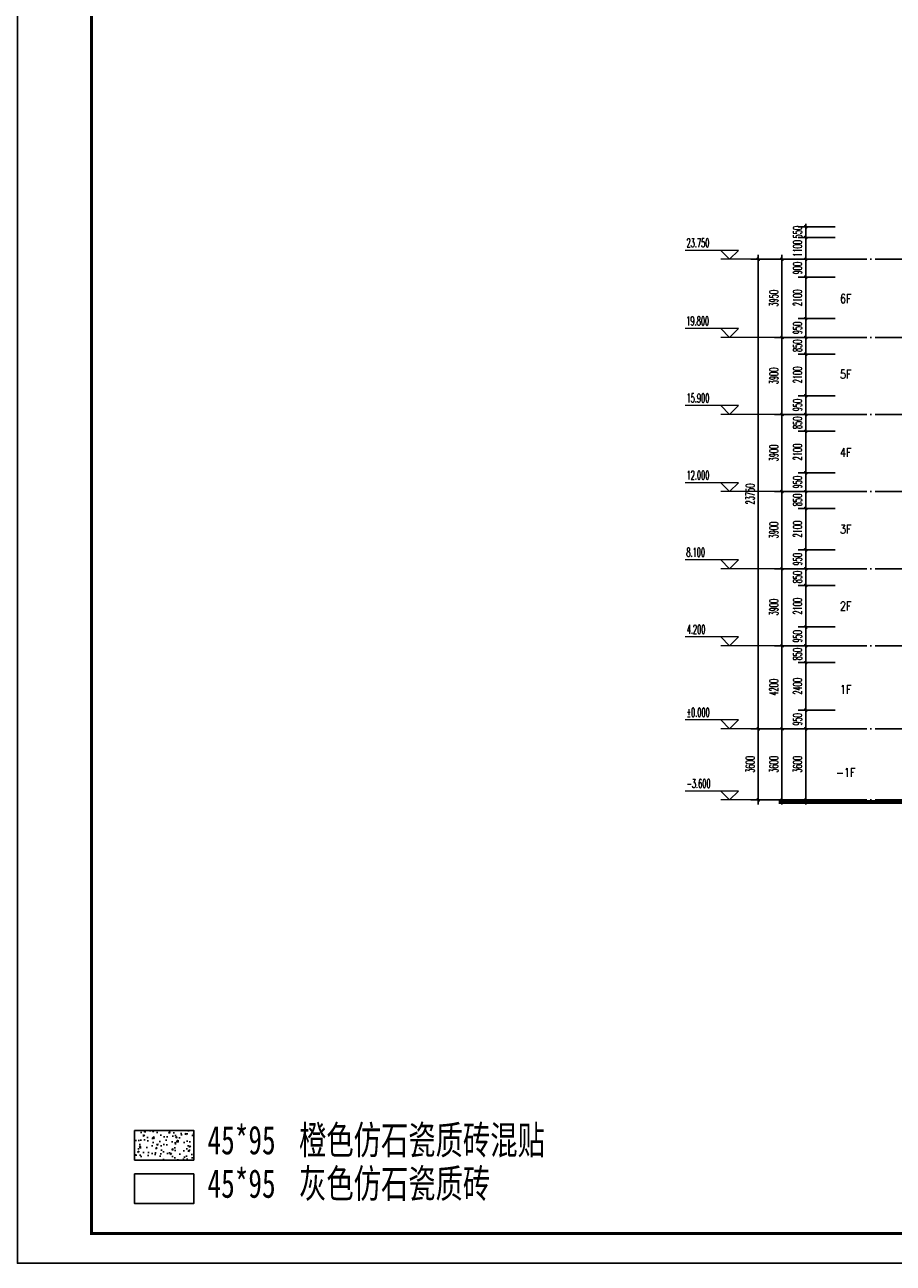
# Model space of a CAD drawing. Extents: x 1779708 to 7299578, y -1121471 to 88434.
# Tile 566 of 656: x 5439514 to 5483434, y -1032592 to -969945. Entities that reach past the tile are written whole.
import ezdxf

# ---------------------------------------------------------------- set-up
doc = ezdxf.new("R2010")
doc.units = 0
doc.header["$LTSCALE"] = 1000
doc.header["$MEASUREMENT"] = 0
doc.linetypes.add('DOTE', pattern=[2.42, 2, -0.2, 0.02, -0.2])
doc.layers.get('0').update_dxf_attribs({"linetype": 'CONTINUOUS'})
doc.layers.get('Defpoints').update_dxf_attribs({"linetype": 'CONTINUOUS'})
doc.layers.add('DIM_ELEV', color=3, linetype='CONTINUOUS', lineweight=13)
for name, color, linetype in [('DOTE', 1, 'DOTE'), ('PUB_DIM', 3, 'CONTINUOUS'), ('PUB_TEXT', 7, 'CONTINUOUS'), ('PUB_TITLE', 4, 'CONTINUOUS'), ('修改', 6, 'CONTINUOUS'), ('可见线', 6, 'CONTINUOUS'), ('立面填充图例灰', 8, 'CONTINUOUS'), ('立面填充图例白', 7, 'CONTINUOUS')]:
    doc.layers.add(name, color=color, linetype=linetype)
doc.styles.add('_TCH_DIM', font='SIMPLEX.shx', dxfattribs={"width": 0.7, "bigfont": 'GBCBIG.shx'})
doc.styles.add('_TCH_DIM_T3', font='SIMPLEX.shx', dxfattribs={"width": 0.494118, "bigfont": 'GBCBIG.shx'})
doc.styles.add('dim_font', font='SIMPLEX.shx', dxfattribs={"width": 0.8})
doc.styles.add('仿宋', font='txt', dxfattribs={"width": 0.7})
doc.dimstyles.new('_TCH_ARCH&&150', dxfattribs={"dimtxt": 446.25, "dimasz": 150, "dimexe": 375, "dimexo": 450, "dimgap": 189.375, "dimtad": 1, "dimdec": 0, "dimzin": 0, "dimdsep": 46, "dimtxsty": '_TCH_DIM_T3', "dimblk": 'ARCHTICK', "dimcen": 0.09, "dimdle": 225, "dimclrt": 7, "dimazin": 2, "dimtfac": 1, "dimtdec": 0, "dimtix": 1, "dimtmove": 2, "dimatfit": 3, "dimfxl": 250, "dimtolj": 1, "dimtzin": 0, "dimarcsym": 0})

# ---------------------------------------------------------------- blocks, each defined once
blk = doc.blocks.new('A$C36B43F05')
at = {"layer": 'PUB_TITLE'}
blk.add_lwpolyline([(0, 0), (126150, 0), (126150, 178350), (0, 178350)], close=True, dxfattribs=at)
at = {"layer": 'PUB_TITLE', "const_width": 150}
blk.add_lwpolyline([(1500, 1500), (124650, 1500), (124650, 174600), (1500, 174600)], close=True, dxfattribs=at)
blk = doc.blocks.new('_ArchTick')
at = {"color": 0, "linetype": 'ByBlock', "const_width": 0.4}
blk.add_lwpolyline([(-0.5, -0.5), (0.5, 0.5)], dxfattribs=at)
blk = doc.blocks.new('*D214')
at = {"layer": 'Defpoints', "color": 0, "transparency": 16777216}
for p in [(5476609, -1005558), (5478542, -1005558), (5478542, -1009158)]:
    blk.add_point(p, dxfattribs=at)
at = {"layer": 'PUB_DIM', "color": 0, "lineweight": -2, "transparency": 16777216}
for p, q in [((5476609, -1009383), (5476609, -1005333)), ((5478092, -1005558), (5476234, -1005558)), ((5478092, -1009158), (5476234, -1009158))]:
    blk.add_line(p, q, dxfattribs=at)
at = {"layer": 'PUB_DIM', "color": 0, "lineweight": -2, "transparency": 16777216, "xscale": 150, "yscale": 150, "zscale": 150}
for p, rotation in [((5476609, -1005558), 90), ((5476609, -1009158), 270)]:
    blk.add_blockref('_ArchTick', p, dxfattribs=dict(at, rotation=rotation))
at = {"layer": 'PUB_DIM', "color": 7, "transparency": 16777216, "insert": (5476196, -1007358), "char_height": 446.2, "attachment_point": 5, "rotation": 90, "style": '_TCH_DIM_T3'}
blk.add_mtext('\\A1;3600', dxfattribs=at)
blk = doc.blocks.new('*D215')
at = {"layer": 'Defpoints', "color": 0, "transparency": 16777216}
for p in [(5476609, -981808), (5478542, -981808), (5478542, -1005558)]:
    blk.add_point(p, dxfattribs=at)
at = {"layer": 'PUB_DIM', "color": 0, "lineweight": -2, "transparency": 16777216}
for p, q in [((5476609, -1005783), (5476609, -981583)), ((5478092, -981808), (5476234, -981808)), ((5478092, -1005558), (5476234, -1005558))]:
    blk.add_line(p, q, dxfattribs=at)
at = {"layer": 'PUB_DIM', "color": 0, "lineweight": -2, "transparency": 16777216, "xscale": 150, "yscale": 150, "zscale": 150}
for p, rotation in [((5476609, -981808), 90), ((5476609, -1005558), 270)]:
    blk.add_blockref('_ArchTick', p, dxfattribs=dict(at, rotation=rotation))
at = {"layer": 'PUB_DIM', "color": 7, "transparency": 16777216, "insert": (5476196, -993683), "char_height": 446.2, "attachment_point": 5, "rotation": 90, "style": '_TCH_DIM_T3'}
blk.add_mtext('\\A1;23750', dxfattribs=at)
blk = doc.blocks.new('*D216')
at = {"layer": 'Defpoints', "color": 0, "transparency": 16777216}
for p in [(5477809, -1005558), (5479742, -1005558), (5479742, -1009158)]:
    blk.add_point(p, dxfattribs=at)
at = {"layer": 'PUB_DIM', "color": 0, "lineweight": -2, "transparency": 16777216}
for p, q in [((5477809, -1009383), (5477809, -1005333)), ((5479292, -1005558), (5477434, -1005558)), ((5479292, -1009158), (5477434, -1009158))]:
    blk.add_line(p, q, dxfattribs=at)
at = {"layer": 'PUB_DIM', "color": 0, "lineweight": -2, "transparency": 16777216, "xscale": 150, "yscale": 150, "zscale": 150}
for p, rotation in [((5477809, -1005558), 90), ((5477809, -1009158), 270)]:
    blk.add_blockref('_ArchTick', p, dxfattribs=dict(at, rotation=rotation))
at = {"layer": 'PUB_DIM', "color": 7, "transparency": 16777216, "insert": (5477396, -1007358), "char_height": 446.2, "attachment_point": 5, "rotation": 90, "style": '_TCH_DIM_T3'}
blk.add_mtext('\\A1;3600', dxfattribs=at)
blk = doc.blocks.new('*D217')
at = {"layer": 'Defpoints', "color": 0, "transparency": 16777216}
for p in [(5477809, -1001358), (5479742, -1001358), (5479742, -1005558)]:
    blk.add_point(p, dxfattribs=at)
at = {"layer": 'PUB_DIM', "color": 0, "lineweight": -2, "transparency": 16777216}
for p, q in [((5479292, -1001358), (5477434, -1001358)), ((5477809, -1005783), (5477809, -1001133)), ((5479292, -1005558), (5477434, -1005558))]:
    blk.add_line(p, q, dxfattribs=at)
at = {"layer": 'PUB_DIM', "color": 0, "lineweight": -2, "transparency": 16777216, "xscale": 150, "yscale": 150, "zscale": 150}
for p, rotation in [((5477809, -1001358), 90), ((5477809, -1005558), 270)]:
    blk.add_blockref('_ArchTick', p, dxfattribs=dict(at, rotation=rotation))
at = {"layer": 'PUB_DIM', "color": 7, "transparency": 16777216, "insert": (5477396, -1003458), "char_height": 446.2, "attachment_point": 5, "rotation": 90, "style": '_TCH_DIM_T3'}
blk.add_mtext('\\A1;4200', dxfattribs=at)
blk = doc.blocks.new('*D218')
at = {"layer": 'Defpoints', "color": 0, "transparency": 16777216}
for p in [(5477809, -997458), (5479742, -997458), (5479742, -1001358)]:
    blk.add_point(p, dxfattribs=at)
at = {"layer": 'PUB_DIM', "color": 0, "lineweight": -2, "transparency": 16777216}
for p, q in [((5477809, -1001583), (5477809, -997233)), ((5479292, -997458), (5477434, -997458)), ((5479292, -1001358), (5477434, -1001358))]:
    blk.add_line(p, q, dxfattribs=at)
at = {"layer": 'PUB_DIM', "color": 0, "lineweight": -2, "transparency": 16777216, "xscale": 150, "yscale": 150, "zscale": 150}
for p, rotation in [((5477809, -997458), 90), ((5477809, -1001358), 270)]:
    blk.add_blockref('_ArchTick', p, dxfattribs=dict(at, rotation=rotation))
at = {"layer": 'PUB_DIM', "color": 7, "transparency": 16777216, "insert": (5477396, -999408), "char_height": 446.2, "attachment_point": 5, "rotation": 90, "style": '_TCH_DIM_T3'}
blk.add_mtext('\\A1;3900', dxfattribs=at)
blk = doc.blocks.new('*D219')
at = {"layer": 'Defpoints', "color": 0, "transparency": 16777216}
for p in [(5477809, -993558), (5479742, -993558), (5479742, -997458)]:
    blk.add_point(p, dxfattribs=at)
at = {"layer": 'PUB_DIM', "color": 0, "lineweight": -2, "transparency": 16777216}
for p, q in [((5479292, -993558), (5477434, -993558)), ((5477809, -997683), (5477809, -993333)), ((5479292, -997458), (5477434, -997458))]:
    blk.add_line(p, q, dxfattribs=at)
at = {"layer": 'PUB_DIM', "color": 0, "lineweight": -2, "transparency": 16777216, "xscale": 150, "yscale": 150, "zscale": 150}
for p, rotation in [((5477809, -993558), 90), ((5477809, -997458), 270)]:
    blk.add_blockref('_ArchTick', p, dxfattribs=dict(at, rotation=rotation))
at = {"layer": 'PUB_DIM', "color": 7, "transparency": 16777216, "insert": (5477396, -995508), "char_height": 446.2, "attachment_point": 5, "rotation": 90, "style": '_TCH_DIM_T3'}
blk.add_mtext('\\A1;3900', dxfattribs=at)
blk = doc.blocks.new('*D220')
at = {"layer": 'Defpoints', "color": 0, "transparency": 16777216}
for p in [(5477809, -989658), (5479742, -989658), (5479742, -993558)]:
    blk.add_point(p, dxfattribs=at)
at = {"layer": 'PUB_DIM', "color": 0, "lineweight": -2, "transparency": 16777216}
for p, q in [((5479292, -989658), (5477434, -989658)), ((5477809, -993783), (5477809, -989433)), ((5479292, -993558), (5477434, -993558))]:
    blk.add_line(p, q, dxfattribs=at)
at = {"layer": 'PUB_DIM', "color": 0, "lineweight": -2, "transparency": 16777216, "xscale": 150, "yscale": 150, "zscale": 150}
for p, rotation in [((5477809, -989658), 90), ((5477809, -993558), 270)]:
    blk.add_blockref('_ArchTick', p, dxfattribs=dict(at, rotation=rotation))
at = {"layer": 'PUB_DIM', "color": 7, "transparency": 16777216, "insert": (5477396, -991608), "char_height": 446.2, "attachment_point": 5, "rotation": 90, "style": '_TCH_DIM_T3'}
blk.add_mtext('\\A1;3900', dxfattribs=at)
blk = doc.blocks.new('*D221')
at = {"layer": 'Defpoints', "color": 0, "transparency": 16777216}
for p in [(5477809, -985758), (5479742, -985758), (5479742, -989658)]:
    blk.add_point(p, dxfattribs=at)
at = {"layer": 'PUB_DIM', "color": 0, "lineweight": -2, "transparency": 16777216}
for p, q in [((5479292, -985758), (5477434, -985758)), ((5477809, -989883), (5477809, -985533)), ((5479292, -989658), (5477434, -989658))]:
    blk.add_line(p, q, dxfattribs=at)
at = {"layer": 'PUB_DIM', "color": 0, "lineweight": -2, "transparency": 16777216, "xscale": 150, "yscale": 150, "zscale": 150}
for p, rotation in [((5477809, -985758), 90), ((5477809, -989658), 270)]:
    blk.add_blockref('_ArchTick', p, dxfattribs=dict(at, rotation=rotation))
at = {"layer": 'PUB_DIM', "color": 7, "transparency": 16777216, "insert": (5477396, -987708), "char_height": 446.2, "attachment_point": 5, "rotation": 90, "style": '_TCH_DIM_T3'}
blk.add_mtext('\\A1;3900', dxfattribs=at)
blk = doc.blocks.new('*D222')
at = {"layer": 'Defpoints', "color": 0, "transparency": 16777216}
for p in [(5477809, -981808), (5479742, -981808), (5479742, -985758)]:
    blk.add_point(p, dxfattribs=at)
at = {"layer": 'PUB_DIM', "color": 0, "lineweight": -2, "transparency": 16777216}
for p, q in [((5477809, -985983), (5477809, -981583)), ((5479292, -981808), (5477434, -981808)), ((5479292, -985758), (5477434, -985758))]:
    blk.add_line(p, q, dxfattribs=at)
at = {"layer": 'PUB_DIM', "color": 0, "lineweight": -2, "transparency": 16777216, "xscale": 150, "yscale": 150, "zscale": 150}
for p, rotation in [((5477809, -981808), 90), ((5477809, -985758), 270)]:
    blk.add_blockref('_ArchTick', p, dxfattribs=dict(at, rotation=rotation))
at = {"layer": 'PUB_DIM', "color": 7, "transparency": 16777216, "insert": (5477396, -983783), "char_height": 446.2, "attachment_point": 5, "rotation": 90, "style": '_TCH_DIM_T3'}
blk.add_mtext('\\A1;3950', dxfattribs=at)
blk = doc.blocks.new('*D444')
at = {"layer": 'Defpoints', "color": 0, "transparency": 16777216}
for p in [(5479009, -1005558), (5480942, -1005558), (5480942, -1009158)]:
    blk.add_point(p, dxfattribs=at)
at = {"layer": 'PUB_DIM', "color": 0, "lineweight": -2, "transparency": 16777216}
for p, q in [((5479009, -1009383), (5479009, -1005333)), ((5480492, -1005558), (5478634, -1005558)), ((5480492, -1009158), (5478634, -1009158))]:
    blk.add_line(p, q, dxfattribs=at)
at = {"layer": 'PUB_DIM', "color": 0, "lineweight": -2, "transparency": 16777216, "xscale": 150, "yscale": 150, "zscale": 150}
for p, rotation in [((5479009, -1005558), 90), ((5479009, -1009158), 270)]:
    blk.add_blockref('_ArchTick', p, dxfattribs=dict(at, rotation=rotation))
at = {"layer": 'PUB_DIM', "color": 7, "transparency": 16777216, "insert": (5478596, -1007358), "char_height": 446.2, "attachment_point": 5, "rotation": 90, "style": '_TCH_DIM_T3'}
blk.add_mtext('\\A1;3600', dxfattribs=at)
blk = doc.blocks.new('*D445')
at = {"layer": 'Defpoints', "color": 0, "transparency": 16777216}
for p in [(5479009, -1004608), (5480942, -1004608), (5480942, -1005558)]:
    blk.add_point(p, dxfattribs=at)
at = {"layer": 'PUB_DIM', "color": 0, "lineweight": -2, "transparency": 16777216}
for p, q in [((5480492, -1004608), (5478634, -1004608)), ((5479009, -1005783), (5479009, -1004383)), ((5480492, -1005558), (5478634, -1005558))]:
    blk.add_line(p, q, dxfattribs=at)
at = {"layer": 'PUB_DIM', "color": 0, "lineweight": -2, "transparency": 16777216, "xscale": 150, "yscale": 150, "zscale": 150}
for p, rotation in [((5479009, -1004608), 90), ((5479009, -1005558), 270)]:
    blk.add_blockref('_ArchTick', p, dxfattribs=dict(at, rotation=rotation))
at = {"layer": 'PUB_DIM', "color": 7, "transparency": 16777216, "insert": (5478596, -1005083), "char_height": 446.2, "attachment_point": 5, "rotation": 90, "style": '_TCH_DIM_T3'}
blk.add_mtext('\\A1;950', dxfattribs=at)
blk = doc.blocks.new('*D446')
at = {"layer": 'Defpoints', "color": 0, "transparency": 16777216}
for p in [(5479009, -1002208), (5480942, -1002208), (5480942, -1004608)]:
    blk.add_point(p, dxfattribs=at)
at = {"layer": 'PUB_DIM', "color": 0, "lineweight": -2, "transparency": 16777216}
for p, q in [((5480492, -1002208), (5478634, -1002208)), ((5479009, -1004833), (5479009, -1001983)), ((5480492, -1004608), (5478634, -1004608))]:
    blk.add_line(p, q, dxfattribs=at)
at = {"layer": 'PUB_DIM', "color": 0, "lineweight": -2, "transparency": 16777216, "xscale": 150, "yscale": 150, "zscale": 150}
for p, rotation in [((5479009, -1002208), 90), ((5479009, -1004608), 270)]:
    blk.add_blockref('_ArchTick', p, dxfattribs=dict(at, rotation=rotation))
at = {"layer": 'PUB_DIM', "color": 7, "transparency": 16777216, "insert": (5478596, -1003408), "char_height": 446.2, "attachment_point": 5, "rotation": 90, "style": '_TCH_DIM_T3'}
blk.add_mtext('\\A1;2400', dxfattribs=at)
blk = doc.blocks.new('*D447')
at = {"layer": 'Defpoints', "color": 0, "transparency": 16777216}
for p in [(5479009, -1001358), (5480942, -1001358), (5480942, -1002208)]:
    blk.add_point(p, dxfattribs=at)
at = {"layer": 'PUB_DIM', "color": 0, "lineweight": -2, "transparency": 16777216}
for p, q in [((5480492, -1001358), (5478634, -1001358)), ((5479009, -1001358), (5479009, -1001208)), ((5479009, -1002208), (5479009, -1001358)), ((5480492, -1002208), (5478634, -1002208)), ((5479009, -1002208), (5479009, -1002358))]:
    blk.add_line(p, q, dxfattribs=at)
at = {"layer": 'PUB_DIM', "color": 0, "lineweight": -2, "transparency": 16777216, "xscale": 150, "yscale": 150, "zscale": 150}
for p, rotation in [((5479009, -1001358), 270), ((5479009, -1002208), 90)]:
    blk.add_blockref('_ArchTick', p, dxfattribs=dict(at, rotation=rotation))
at = {"layer": 'PUB_DIM', "color": 7, "transparency": 16777216, "insert": (5478596, -1001783), "char_height": 446.2, "attachment_point": 5, "rotation": 90, "style": '_TCH_DIM_T3'}
blk.add_mtext('\\A1;850', dxfattribs=at)
blk = doc.blocks.new('*D448')
at = {"layer": 'Defpoints', "color": 0, "transparency": 16777216}
for p in [(5479009, -1000408), (5480942, -1000408), (5480942, -1001358)]:
    blk.add_point(p, dxfattribs=at)
at = {"layer": 'PUB_DIM', "color": 0, "lineweight": -2, "transparency": 16777216}
for p, q in [((5480492, -1000408), (5478634, -1000408)), ((5479009, -1001583), (5479009, -1000183)), ((5480492, -1001358), (5478634, -1001358))]:
    blk.add_line(p, q, dxfattribs=at)
at = {"layer": 'PUB_DIM', "color": 0, "lineweight": -2, "transparency": 16777216, "xscale": 150, "yscale": 150, "zscale": 150}
for p, rotation in [((5479009, -1000408), 90), ((5479009, -1001358), 270)]:
    blk.add_blockref('_ArchTick', p, dxfattribs=dict(at, rotation=rotation))
at = {"layer": 'PUB_DIM', "color": 7, "transparency": 16777216, "insert": (5478596, -1000883), "char_height": 446.2, "attachment_point": 5, "rotation": 90, "style": '_TCH_DIM_T3'}
blk.add_mtext('\\A1;950', dxfattribs=at)
blk = doc.blocks.new('*D449')
at = {"layer": 'Defpoints', "color": 0, "transparency": 16777216}
for p in [(5479009, -998308), (5480942, -998308), (5480942, -1000408)]:
    blk.add_point(p, dxfattribs=at)
at = {"layer": 'PUB_DIM', "color": 0, "lineweight": -2, "transparency": 16777216}
for p, q in [((5480492, -998308), (5478634, -998308)), ((5479009, -1000633), (5479009, -998083)), ((5480492, -1000408), (5478634, -1000408))]:
    blk.add_line(p, q, dxfattribs=at)
at = {"layer": 'PUB_DIM', "color": 0, "lineweight": -2, "transparency": 16777216, "xscale": 150, "yscale": 150, "zscale": 150}
for p, rotation in [((5479009, -998308), 90), ((5479009, -1000408), 270)]:
    blk.add_blockref('_ArchTick', p, dxfattribs=dict(at, rotation=rotation))
at = {"layer": 'PUB_DIM', "color": 7, "transparency": 16777216, "insert": (5478596, -999358), "char_height": 446.2, "attachment_point": 5, "rotation": 90, "style": '_TCH_DIM_T3'}
blk.add_mtext('\\A1;2100', dxfattribs=at)
blk = doc.blocks.new('*D450')
at = {"layer": 'Defpoints', "color": 0, "transparency": 16777216}
for p in [(5479009, -997458), (5480942, -997458), (5480942, -998308)]:
    blk.add_point(p, dxfattribs=at)
at = {"layer": 'PUB_DIM', "color": 0, "lineweight": -2, "transparency": 16777216}
for p, q in [((5479009, -997458), (5479009, -997308)), ((5480492, -997458), (5478634, -997458)), ((5479009, -998308), (5479009, -997458)), ((5480492, -998308), (5478634, -998308)), ((5479009, -998308), (5479009, -998458))]:
    blk.add_line(p, q, dxfattribs=at)
at = {"layer": 'PUB_DIM', "color": 0, "lineweight": -2, "transparency": 16777216, "xscale": 150, "yscale": 150, "zscale": 150}
for p, rotation in [((5479009, -997458), 270), ((5479009, -998308), 90)]:
    blk.add_blockref('_ArchTick', p, dxfattribs=dict(at, rotation=rotation))
at = {"layer": 'PUB_DIM', "color": 7, "transparency": 16777216, "insert": (5478596, -997883), "char_height": 446.2, "attachment_point": 5, "rotation": 90, "style": '_TCH_DIM_T3'}
blk.add_mtext('\\A1;850', dxfattribs=at)
blk = doc.blocks.new('*D451')
at = {"layer": 'Defpoints', "color": 0, "transparency": 16777216}
for p in [(5479009, -996508), (5480942, -996508), (5480942, -997458)]:
    blk.add_point(p, dxfattribs=at)
at = {"layer": 'PUB_DIM', "color": 0, "lineweight": -2, "transparency": 16777216}
for p, q in [((5480492, -996508), (5478634, -996508)), ((5479009, -997683), (5479009, -996283)), ((5480492, -997458), (5478634, -997458))]:
    blk.add_line(p, q, dxfattribs=at)
at = {"layer": 'PUB_DIM', "color": 0, "lineweight": -2, "transparency": 16777216, "xscale": 150, "yscale": 150, "zscale": 150}
for p, rotation in [((5479009, -996508), 90), ((5479009, -997458), 270)]:
    blk.add_blockref('_ArchTick', p, dxfattribs=dict(at, rotation=rotation))
at = {"layer": 'PUB_DIM', "color": 7, "transparency": 16777216, "insert": (5478596, -996983), "char_height": 446.2, "attachment_point": 5, "rotation": 90, "style": '_TCH_DIM_T3'}
blk.add_mtext('\\A1;950', dxfattribs=at)
blk = doc.blocks.new('*D452')
at = {"layer": 'Defpoints', "color": 0, "transparency": 16777216}
for p in [(5479009, -994408), (5480942, -994408), (5480942, -996508)]:
    blk.add_point(p, dxfattribs=at)
at = {"layer": 'PUB_DIM', "color": 0, "lineweight": -2, "transparency": 16777216}
for p, q in [((5479009, -996733), (5479009, -994183)), ((5480492, -994408), (5478634, -994408)), ((5480492, -996508), (5478634, -996508))]:
    blk.add_line(p, q, dxfattribs=at)
at = {"layer": 'PUB_DIM', "color": 0, "lineweight": -2, "transparency": 16777216, "xscale": 150, "yscale": 150, "zscale": 150}
for p, rotation in [((5479009, -994408), 90), ((5479009, -996508), 270)]:
    blk.add_blockref('_ArchTick', p, dxfattribs=dict(at, rotation=rotation))
at = {"layer": 'PUB_DIM', "color": 7, "transparency": 16777216, "insert": (5478596, -995458), "char_height": 446.2, "attachment_point": 5, "rotation": 90, "style": '_TCH_DIM_T3'}
blk.add_mtext('\\A1;2100', dxfattribs=at)
blk = doc.blocks.new('*D453')
at = {"layer": 'Defpoints', "color": 0, "transparency": 16777216}
for p in [(5479009, -993558), (5480942, -993558), (5480942, -994408)]:
    blk.add_point(p, dxfattribs=at)
at = {"layer": 'PUB_DIM', "color": 0, "lineweight": -2, "transparency": 16777216}
for p, q in [((5480492, -993558), (5478634, -993558)), ((5479009, -993558), (5479009, -993408)), ((5479009, -994408), (5479009, -993558)), ((5480492, -994408), (5478634, -994408)), ((5479009, -994408), (5479009, -994558))]:
    blk.add_line(p, q, dxfattribs=at)
at = {"layer": 'PUB_DIM', "color": 0, "lineweight": -2, "transparency": 16777216, "xscale": 150, "yscale": 150, "zscale": 150}
for p, rotation in [((5479009, -993558), 270), ((5479009, -994408), 90)]:
    blk.add_blockref('_ArchTick', p, dxfattribs=dict(at, rotation=rotation))
at = {"layer": 'PUB_DIM', "color": 7, "transparency": 16777216, "insert": (5478596, -993983), "char_height": 446.2, "attachment_point": 5, "rotation": 90, "style": '_TCH_DIM_T3'}
blk.add_mtext('\\A1;850', dxfattribs=at)
blk = doc.blocks.new('*D454')
at = {"layer": 'Defpoints', "color": 0, "transparency": 16777216}
for p in [(5479009, -992608), (5480942, -992608), (5480942, -993558)]:
    blk.add_point(p, dxfattribs=at)
at = {"layer": 'PUB_DIM', "color": 0, "lineweight": -2, "transparency": 16777216}
for p, q in [((5480492, -992608), (5478634, -992608)), ((5479009, -993783), (5479009, -992383)), ((5480492, -993558), (5478634, -993558))]:
    blk.add_line(p, q, dxfattribs=at)
at = {"layer": 'PUB_DIM', "color": 0, "lineweight": -2, "transparency": 16777216, "xscale": 150, "yscale": 150, "zscale": 150}
for p, rotation in [((5479009, -992608), 90), ((5479009, -993558), 270)]:
    blk.add_blockref('_ArchTick', p, dxfattribs=dict(at, rotation=rotation))
at = {"layer": 'PUB_DIM', "color": 7, "transparency": 16777216, "insert": (5478596, -993083), "char_height": 446.2, "attachment_point": 5, "rotation": 90, "style": '_TCH_DIM_T3'}
blk.add_mtext('\\A1;950', dxfattribs=at)
blk = doc.blocks.new('*D455')
at = {"layer": 'Defpoints', "color": 0, "transparency": 16777216}
for p in [(5479009, -990508), (5480942, -990508), (5480942, -992608)]:
    blk.add_point(p, dxfattribs=at)
at = {"layer": 'PUB_DIM', "color": 0, "lineweight": -2, "transparency": 16777216}
for p, q in [((5479009, -992833), (5479009, -990283)), ((5480492, -990508), (5478634, -990508)), ((5480492, -992608), (5478634, -992608))]:
    blk.add_line(p, q, dxfattribs=at)
at = {"layer": 'PUB_DIM', "color": 0, "lineweight": -2, "transparency": 16777216, "xscale": 150, "yscale": 150, "zscale": 150}
for p, rotation in [((5479009, -990508), 90), ((5479009, -992608), 270)]:
    blk.add_blockref('_ArchTick', p, dxfattribs=dict(at, rotation=rotation))
at = {"layer": 'PUB_DIM', "color": 7, "transparency": 16777216, "insert": (5478596, -991558), "char_height": 446.2, "attachment_point": 5, "rotation": 90, "style": '_TCH_DIM_T3'}
blk.add_mtext('\\A1;2100', dxfattribs=at)
blk = doc.blocks.new('*D456')
at = {"layer": 'Defpoints', "color": 0, "transparency": 16777216}
for p in [(5479009, -989658), (5480942, -989658), (5480942, -990508)]:
    blk.add_point(p, dxfattribs=at)
at = {"layer": 'PUB_DIM', "color": 0, "lineweight": -2, "transparency": 16777216}
for p, q in [((5480492, -989658), (5478634, -989658)), ((5479009, -989658), (5479009, -989508)), ((5479009, -990508), (5479009, -989658)), ((5480492, -990508), (5478634, -990508)), ((5479009, -990508), (5479009, -990658))]:
    blk.add_line(p, q, dxfattribs=at)
at = {"layer": 'PUB_DIM', "color": 0, "lineweight": -2, "transparency": 16777216, "xscale": 150, "yscale": 150, "zscale": 150}
for p, rotation in [((5479009, -989658), 270), ((5479009, -990508), 90)]:
    blk.add_blockref('_ArchTick', p, dxfattribs=dict(at, rotation=rotation))
at = {"layer": 'PUB_DIM', "color": 7, "transparency": 16777216, "insert": (5478596, -990083), "char_height": 446.2, "attachment_point": 5, "rotation": 90, "style": '_TCH_DIM_T3'}
blk.add_mtext('\\A1;850', dxfattribs=at)
blk = doc.blocks.new('*D457')
at = {"layer": 'Defpoints', "color": 0, "transparency": 16777216}
for p in [(5479009, -988708), (5480942, -988708), (5480942, -989658)]:
    blk.add_point(p, dxfattribs=at)
at = {"layer": 'PUB_DIM', "color": 0, "lineweight": -2, "transparency": 16777216}
for p, q in [((5479009, -989883), (5479009, -988483)), ((5480492, -988708), (5478634, -988708)), ((5480492, -989658), (5478634, -989658))]:
    blk.add_line(p, q, dxfattribs=at)
at = {"layer": 'PUB_DIM', "color": 0, "lineweight": -2, "transparency": 16777216, "xscale": 150, "yscale": 150, "zscale": 150}
for p, rotation in [((5479009, -988708), 90), ((5479009, -989658), 270)]:
    blk.add_blockref('_ArchTick', p, dxfattribs=dict(at, rotation=rotation))
at = {"layer": 'PUB_DIM', "color": 7, "transparency": 16777216, "insert": (5478596, -989183), "char_height": 446.2, "attachment_point": 5, "rotation": 90, "style": '_TCH_DIM_T3'}
blk.add_mtext('\\A1;950', dxfattribs=at)
blk = doc.blocks.new('*D458')
at = {"layer": 'Defpoints', "color": 0, "transparency": 16777216}
for p in [(5479009, -986608), (5480942, -986608), (5480942, -988708)]:
    blk.add_point(p, dxfattribs=at)
at = {"layer": 'PUB_DIM', "color": 0, "lineweight": -2, "transparency": 16777216}
for p, q in [((5480492, -986608), (5478634, -986608)), ((5479009, -988933), (5479009, -986383)), ((5480492, -988708), (5478634, -988708))]:
    blk.add_line(p, q, dxfattribs=at)
at = {"layer": 'PUB_DIM', "color": 0, "lineweight": -2, "transparency": 16777216, "xscale": 150, "yscale": 150, "zscale": 150}
for p, rotation in [((5479009, -986608), 90), ((5479009, -988708), 270)]:
    blk.add_blockref('_ArchTick', p, dxfattribs=dict(at, rotation=rotation))
at = {"layer": 'PUB_DIM', "color": 7, "transparency": 16777216, "insert": (5478596, -987658), "char_height": 446.2, "attachment_point": 5, "rotation": 90, "style": '_TCH_DIM_T3'}
blk.add_mtext('\\A1;2100', dxfattribs=at)
blk = doc.blocks.new('*D459')
at = {"layer": 'Defpoints', "color": 0, "transparency": 16777216}
for p in [(5479009, -985758), (5480942, -985758), (5480942, -986608)]:
    blk.add_point(p, dxfattribs=at)
at = {"layer": 'PUB_DIM', "color": 0, "lineweight": -2, "transparency": 16777216}
for p, q in [((5480492, -985758), (5478634, -985758)), ((5479009, -985758), (5479009, -985608)), ((5479009, -986608), (5479009, -985758)), ((5480492, -986608), (5478634, -986608)), ((5479009, -986608), (5479009, -986758))]:
    blk.add_line(p, q, dxfattribs=at)
at = {"layer": 'PUB_DIM', "color": 0, "lineweight": -2, "transparency": 16777216, "xscale": 150, "yscale": 150, "zscale": 150}
for p, rotation in [((5479009, -985758), 270), ((5479009, -986608), 90)]:
    blk.add_blockref('_ArchTick', p, dxfattribs=dict(at, rotation=rotation))
at = {"layer": 'PUB_DIM', "color": 7, "transparency": 16777216, "insert": (5478596, -986183), "char_height": 446.2, "attachment_point": 5, "rotation": 90, "style": '_TCH_DIM_T3'}
blk.add_mtext('\\A1;850', dxfattribs=at)
blk = doc.blocks.new('*D460')
at = {"layer": 'Defpoints', "color": 0, "transparency": 16777216}
for p in [(5479009, -984808), (5480942, -984808), (5480942, -985758)]:
    blk.add_point(p, dxfattribs=at)
at = {"layer": 'PUB_DIM', "color": 0, "lineweight": -2, "transparency": 16777216}
for p, q in [((5480492, -984808), (5478634, -984808)), ((5479009, -985983), (5479009, -984583)), ((5480492, -985758), (5478634, -985758))]:
    blk.add_line(p, q, dxfattribs=at)
at = {"layer": 'PUB_DIM', "color": 0, "lineweight": -2, "transparency": 16777216, "xscale": 150, "yscale": 150, "zscale": 150}
for p, rotation in [((5479009, -984808), 90), ((5479009, -985758), 270)]:
    blk.add_blockref('_ArchTick', p, dxfattribs=dict(at, rotation=rotation))
at = {"layer": 'PUB_DIM', "color": 7, "transparency": 16777216, "insert": (5478596, -985283), "char_height": 446.2, "attachment_point": 5, "rotation": 90, "style": '_TCH_DIM_T3'}
blk.add_mtext('\\A1;950', dxfattribs=at)
blk = doc.blocks.new('*D461')
at = {"layer": 'Defpoints', "color": 0, "transparency": 16777216}
for p in [(5479009, -982708), (5480942, -982708), (5480942, -984808)]:
    blk.add_point(p, dxfattribs=at)
at = {"layer": 'PUB_DIM', "color": 0, "lineweight": -2, "transparency": 16777216}
for p, q in [((5480492, -982708), (5478634, -982708)), ((5479009, -985033), (5479009, -982483)), ((5480492, -984808), (5478634, -984808))]:
    blk.add_line(p, q, dxfattribs=at)
at = {"layer": 'PUB_DIM', "color": 0, "lineweight": -2, "transparency": 16777216, "xscale": 150, "yscale": 150, "zscale": 150}
for p, rotation in [((5479009, -982708), 90), ((5479009, -984808), 270)]:
    blk.add_blockref('_ArchTick', p, dxfattribs=dict(at, rotation=rotation))
at = {"layer": 'PUB_DIM', "color": 7, "transparency": 16777216, "insert": (5478596, -983758), "char_height": 446.2, "attachment_point": 5, "rotation": 90, "style": '_TCH_DIM_T3'}
blk.add_mtext('\\A1;2100', dxfattribs=at)
blk = doc.blocks.new('*D462')
at = {"layer": 'Defpoints', "color": 0, "transparency": 16777216}
for p in [(5479009, -981808), (5480942, -981808), (5480942, -982708)]:
    blk.add_point(p, dxfattribs=at)
at = {"layer": 'PUB_DIM', "color": 0, "lineweight": -2, "transparency": 16777216}
for p, q in [((5479009, -981808), (5479009, -981658)), ((5480492, -981808), (5478634, -981808)), ((5479009, -982708), (5479009, -981808)), ((5480492, -982708), (5478634, -982708)), ((5479009, -982708), (5479009, -982858))]:
    blk.add_line(p, q, dxfattribs=at)
at = {"layer": 'PUB_DIM', "color": 0, "lineweight": -2, "transparency": 16777216, "xscale": 150, "yscale": 150, "zscale": 150}
for p, rotation in [((5479009, -981808), 270), ((5479009, -982708), 90)]:
    blk.add_blockref('_ArchTick', p, dxfattribs=dict(at, rotation=rotation))
at = {"layer": 'PUB_DIM', "color": 7, "transparency": 16777216, "insert": (5478596, -982258), "char_height": 446.2, "attachment_point": 5, "rotation": 90, "style": '_TCH_DIM_T3'}
blk.add_mtext('\\A1;900', dxfattribs=at)
blk = doc.blocks.new('*D463')
at = {"layer": 'Defpoints', "color": 0, "transparency": 16777216}
for p in [(5479009, -980708), (5480942, -980708), (5480942, -981808)]:
    blk.add_point(p, dxfattribs=at)
at = {"layer": 'PUB_DIM', "color": 0, "lineweight": -2, "transparency": 16777216}
for p, q in [((5480492, -980708), (5478634, -980708)), ((5479009, -982033), (5479009, -980483)), ((5480492, -981808), (5478634, -981808))]:
    blk.add_line(p, q, dxfattribs=at)
at = {"layer": 'PUB_DIM', "color": 0, "lineweight": -2, "transparency": 16777216, "xscale": 150, "yscale": 150, "zscale": 150}
for p, rotation in [((5479009, -980708), 90), ((5479009, -981808), 270)]:
    blk.add_blockref('_ArchTick', p, dxfattribs=dict(at, rotation=rotation))
at = {"layer": 'PUB_DIM', "color": 7, "transparency": 16777216, "insert": (5478596, -981258), "char_height": 446.2, "attachment_point": 5, "rotation": 90, "style": '_TCH_DIM_T3'}
blk.add_mtext('\\A1;1100', dxfattribs=at)
blk = doc.blocks.new('*D464')
at = {"layer": 'Defpoints', "color": 0, "transparency": 16777216}
for p in [(5479009, -980158), (5480942, -980158), (5480942, -980708)]:
    blk.add_point(p, dxfattribs=at)
at = {"layer": 'PUB_DIM', "color": 0, "lineweight": -2, "transparency": 16777216}
for p, q in [((5480492, -980158), (5478634, -980158)), ((5479009, -980158), (5479009, -980008)), ((5479009, -980708), (5479009, -980158)), ((5480492, -980708), (5478634, -980708)), ((5479009, -980708), (5479009, -980858))]:
    blk.add_line(p, q, dxfattribs=at)
at = {"layer": 'PUB_DIM', "color": 0, "lineweight": -2, "transparency": 16777216, "xscale": 150, "yscale": 150, "zscale": 150}
for p, rotation in [((5479009, -980158), 270), ((5479009, -980708), 90)]:
    blk.add_blockref('_ArchTick', p, dxfattribs=dict(at, rotation=rotation))
at = {"layer": 'PUB_DIM', "color": 7, "transparency": 16777216, "insert": (5478596, -980433), "char_height": 446.2, "attachment_point": 5, "rotation": 90, "style": '_TCH_DIM_T3'}
blk.add_mtext('\\A1;550', dxfattribs=at)

msp = doc.modelspace()

# ---------------------------------------------------------------- hatches: boundary and pattern name
at = {"layer": '立面填充图例白'}
h = msp.add_hatch(dxfattribs=at)
h.set_pattern_fill('AR-CONC', color=0, scale=450, style=0)
h.set_pattern_definition([(50, (4959650.8, -182331.8), (819.831, -71.7259), [85.725, -942.975]), (355, (4959650.8, -182331.8), (-158.5927, 859.7549), [68.58, -754.38]), (100.451, (4959719.1, -182337.75), (661.24126, 788.0251), [72.855, -801.405]), (46.1842, (4959650.8, -182103.2), (1219.8557, -189.1905), [128.5875, -1414.4625]), (96.6356, (4959752.4, -182119), (1068.319, 1113.415), [109.2825, -1202.1075]), (351.184, (4959650.8, -182103.2), (1068.3207, 1113.413), [102.87, -1131.57]), (21, (4959765.1, -182160.3), (682.26696, -460.19483), [85.725, -942.975]), (326, (4959765.1, -182160.3), (278.1091, 828.84585), [68.58, -754.38]), (71.4514, (4959821.95, -182198.7), (960.3742, 368.65286), [72.855, -801.405]), (37.5, (4959650.8, -182331.78), (13.898715, 380.497675), [0, -745.236, 0, -765.81, 0, -757.2375]), (7.5, (4959650.8, -182331.78), (300.68848, 450.81259), [0, -436.626, 0, -728.091, 0, -288.6075]), (327.5, (4959395.9, -182331.78), (610.15768, -25.77935), [0, -285.75, 0, -891.54, 0, -1183.005]), (317.5, (4959281.6, -182331.8), (666.58132, 114.4192), [0, -371.475, 0, -592.074, 0, -840.105])])
h.paths.add_polyline_path([(5448063.5, -1027370.9), (5448063.5, -1025870.9), (5445063.5, -1025870.9), (5445063.5, -1027370.9)])

# ---------------------------------------------------------------- linework, layer by layer
at = {"layer": 'DIM_ELEV'}
for p, q in [((5475608.9, -981358.3), (5472908.9, -981358.3)), ((5475158.9, -981808.3), (5474708.9, -981358.3)), ((5475158.9, -981808.3), (5475608.9, -981358.3)), ((5477633.9, -981808.3), (5474708.9, -981808.3)), ((5475608.9, -985308.3), (5472908.9, -985308.3)), ((5475158.9, -985758.3), (5474708.9, -985308.3)), ((5475158.9, -985758.3), (5475608.9, -985308.3)), ((5477633.9, -985758.3), (5474708.9, -985758.3)), ((5475608.9, -989208.3), (5472908.9, -989208.3)), ((5475158.9, -989658.3), (5474708.9, -989208.3)), ((5477633.9, -989658.3), (5474708.9, -989658.3)), ((5475158.9, -989658.3), (5475608.9, -989208.3)), ((5475608.9, -993108.3), (5472908.9, -993108.3)), ((5475158.9, -993558.3), (5474708.9, -993108.3)), ((5477633.9, -993558.3), (5474708.9, -993558.3)), ((5475158.9, -993558.3), (5475608.9, -993108.3)), ((5475608.9, -997008.3), (5472908.9, -997008.3)), ((5475158.9, -997458.3), (5474708.9, -997008.3)), ((5475158.9, -997458.3), (5475608.9, -997008.3)), ((5477633.9, -997458.3), (5474708.9, -997458.3)), ((5475608.9, -1000908.3), (5472908.9, -1000908.3)), ((5475158.9, -1001358.3), (5474708.9, -1000908.3)), ((5475158.9, -1001358.3), (5475608.9, -1000908.3)), ((5477633.9, -1001358.3), (5474708.9, -1001358.3)), ((5475608.9, -1005108.3), (5472908.9, -1005108.3)), ((5475158.9, -1005558.3), (5474708.9, -1005108.3)), ((5475158.9, -1005558.3), (5475608.9, -1005108.3)), ((5477633.9, -1005558.3), (5474708.9, -1005558.3)), ((5475608.9, -1008708.3), (5472908.9, -1008708.3)), ((5475158.9, -1009158.3), (5474708.9, -1008708.3)), ((5477633.9, -1009158.3), (5474708.9, -1009158.3)), ((5475158.9, -1009158.3), (5475608.9, -1008708.3))]:
    msp.add_line(p, q, dxfattribs=at)
at = {"layer": 'DOTE'}
for p, q in [((5477674.9, -981808.3), (5567316.7, -981808.3)), ((5477674.9, -985758.3), (5567316.7, -985758.3)), ((5477674.9, -989658.3), (5567316.7, -989658.3)), ((5477674.9, -993558.3), (5567316.7, -993558.3)), ((5477674.9, -997458.3), (5567316.7, -997458.3)), ((5477674.9, -1001358.3), (5567316.7, -1001358.3)), ((5477674.9, -1005558.3), (5567316.7, -1005558.3)), ((5477674.9, -1009158.3), (5567316.7, -1009158.3))]:
    msp.add_line(p, q, dxfattribs=at)
at = {"layer": '可见线', "const_width": 200}
msp.add_lwpolyline([(5485771.5, -1009258.3), (5477633.9, -1009258.3)], dxfattribs=at)
at = {"layer": '立面填充图例灰'}
msp.add_lwpolyline([(5445063.5, -1028070.9), (5448063.5, -1028070.9), (5448063.5, -1029570.9), (5445063.5, -1029570.9)], close=True, dxfattribs=at)
at = {"layer": '立面填充图例白', "color": 0}
msp.add_lwpolyline([(5445063.5, -1025870.9), (5448063.5, -1025870.9), (5448063.5, -1027370.9), (5445063.5, -1027370.9)], close=True, dxfattribs=at)

# ---------------------------------------------------------------- block references
at = {"layer": '修改', "rotation": 90}
msp.add_blockref('A$C36B43F05', (5617489.1, -1032592.1), dxfattribs=at)

# ---------------------------------------------------------------- texts
at = {"layer": 'PUB_DIM', "color": 7, "char_height": 450, "attachment_point": 5, "style": 'dim_font'}
for s, insert in [('6F', (5481031.8, -983799.5)), ('5F', (5481031.8, -987620.9)), ('4F', (5481031.8, -991581.5)), ('3F', (5481031.8, -995461)), ('2F', (5481031.8, -999348.3)), ('1F', (5481031.8, -1003568)), ('-1F', (5481031.8, -1007768))]:
    msp.add_mtext(s, dxfattribs=dict(at, insert=insert))
at = {"layer": 'PUB_TEXT', "color": 7, "style": '_TCH_DIM', "width": 0.494118}
for s, p in [('23.750', (5472980.3, -981200.8)), ('19.800', (5472969.8, -985150.8)), ('15.900', (5472980.3, -989050.8)), ('12.000', (5472980.3, -992950.8)), ('8.100', (5472971.9, -996850.8)), ('4.200', (5472990.8, -1000750.8)), ('%%P0.000', (5472980.3, -1004950.8)), ('-3.600', (5472980.3, -1008550.8))]:
    msp.add_text(s, height=446.25, dxfattribs=at).set_placement(p)
at = {"layer": 'PUB_TEXT', "style": '仿宋', "width": 0.7}
for s, p in [('45*95', (5448755, -1027081.9)), ('橙色仿石瓷质砖混贴', (5453384.7, -1027081.9)), ('45*95', (5448755, -1029281.9)), ('灰色仿石瓷质砖', (5453384.7, -1029281.9))]:
    msp.add_text(s, height=1446.81, dxfattribs=at).set_placement(p)

# ---------------------------------------------------------------- dimensions: what is measured, and where the dimension line sits
at = {"layer": 'PUB_DIM'}
for p1, p2, picture, middle in [((5480941.7, -980708.3), (5480941.7, -980158.3), '*D464', (5478596.4, -980433.3)), ((5480941.7, -981808.3), (5480941.7, -980708.3), '*D463', (5478596.4, -981258.3)), ((5478541.7, -1005558.3), (5478541.7, -981808.3), '*D215', (5476196.4, -993683.3)), ((5479741.7, -985758.3), (5479741.7, -981808.3), '*D222', (5477396.4, -983783.3)), ((5480941.7, -982708.3), (5480941.7, -981808.3), '*D462', (5478596.4, -982258.3)), ((5480941.7, -984808.3), (5480941.7, -982708.3), '*D461', (5478596.4, -983758.3)), ((5480941.7, -985758.3), (5480941.7, -984808.3), '*D460', (5478596.4, -985283.3)), ((5479741.7, -989658.3), (5479741.7, -985758.3), '*D221', (5477396.4, -987708.3)), ((5480941.7, -986608.3), (5480941.7, -985758.3), '*D459', (5478596.4, -986183.3)), ((5480941.7, -988708.3), (5480941.7, -986608.3), '*D458', (5478596.4, -987658.3)), ((5480941.7, -989658.3), (5480941.7, -988708.3), '*D457', (5478596.4, -989183.3)), ((5479741.7, -993558.3), (5479741.7, -989658.3), '*D220', (5477396.4, -991608.3)), ((5480941.7, -990508.3), (5480941.7, -989658.3), '*D456', (5478596.4, -990083.3)), ((5480941.7, -992608.3), (5480941.7, -990508.3), '*D455', (5478596.4, -991558.3)), ((5480941.7, -993558.3), (5480941.7, -992608.3), '*D454', (5478596.4, -993083.3)), ((5479741.7, -997458.3), (5479741.7, -993558.3), '*D219', (5477396.4, -995508.3)), ((5480941.7, -994408.3), (5480941.7, -993558.3), '*D453', (5478596.4, -993983.3)), ((5480941.7, -996508.3), (5480941.7, -994408.3), '*D452', (5478596.4, -995458.3)), ((5480941.7, -997458.3), (5480941.7, -996508.3), '*D451', (5478596.4, -996983.3)), ((5479741.7, -1001358.3), (5479741.7, -997458.3), '*D218', (5477396.4, -999408.3)), ((5480941.7, -998308.3), (5480941.7, -997458.3), '*D450', (5478596.4, -997883.3)), ((5480941.7, -1000408.3), (5480941.7, -998308.3), '*D449', (5478596.4, -999358.3)), ((5480941.7, -1001358.3), (5480941.7, -1000408.3), '*D448', (5478596.4, -1000883.3)), ((5479741.7, -1005558.3), (5479741.7, -1001358.3), '*D217', (5477396.4, -1003458.3)), ((5480941.7, -1002208.3), (5480941.7, -1001358.3), '*D447', (5478596.4, -1001783.3)), ((5480941.7, -1004608.3), (5480941.7, -1002208.3), '*D446', (5478596.4, -1003408.3)), ((5480941.7, -1005558.3), (5480941.7, -1004608.3), '*D445', (5478596.4, -1005083.3)), ((5478541.7, -1009158.3), (5478541.7, -1005558.3), '*D214', (5476196.4, -1007358.3)), ((5479741.7, -1009158.3), (5479741.7, -1005558.3), '*D216', (5477396.4, -1007358.3)), ((5480941.7, -1009158.3), (5480941.7, -1005558.3), '*D444', (5478596.4, -1007358.3))]:
    dim = msp.add_aligned_dim(p1=p1, p2=p2, distance=1932.8, dimstyle='_TCH_ARCH&&150', dxfattribs=at)
    dim.commit()
    dim.dimension.update_dxf_attribs({"geometry": picture, "text_midpoint": middle})

doc.saveas('drawing.dxf')
